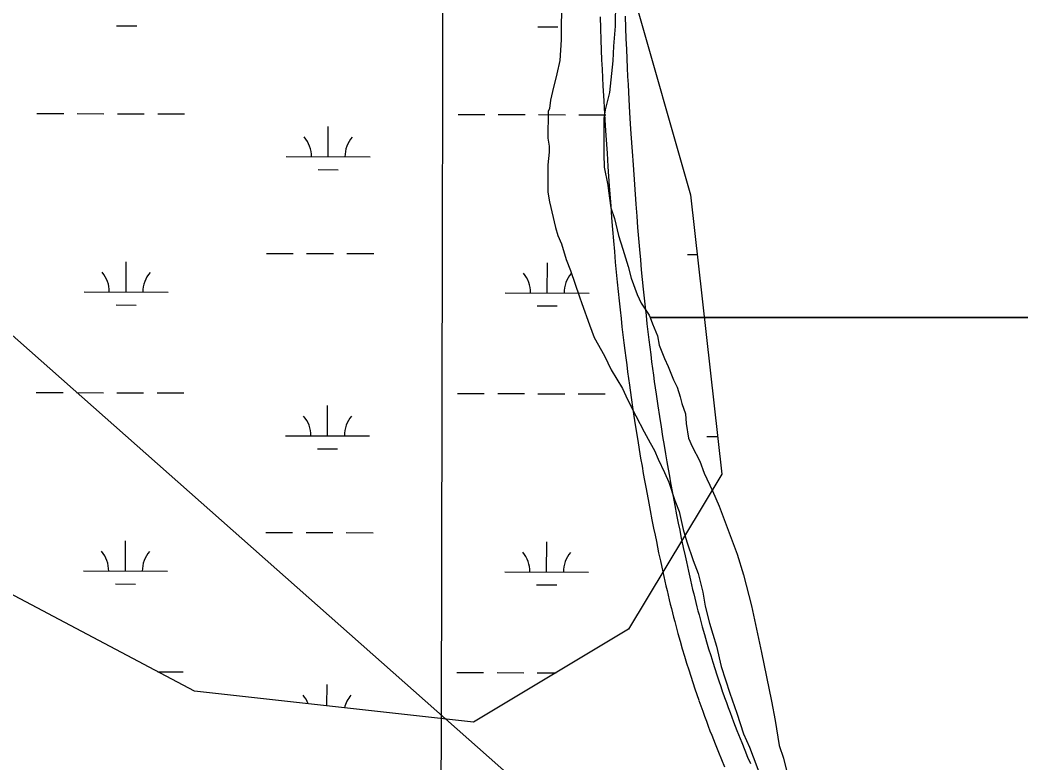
# Model space of a CAD drawing. Extents: x 3180038 to 3217926, y 922069 to 947485.
# Drawn here: x 3202065 to 3203258, y 942842 to 943727 of the extents above; entities that cross this region are included whole.
import ezdxf

# ---------------------------------------------------------------- set-up
doc = ezdxf.new("R2010")
doc.units = 0
for name, color, linetype in [('V-GRID-MAJR', 7, 'Continuous'), ('V-ROAD-CNTR', 7, 'Continuous'), ('V-SITE-VEGE', 7, 'Continuous'), ('V-TOPO-BNDY', 7, 'Continuous'), ('V-WETL-SWMP', 7, 'Continuous')]:
    doc.layers.add(name, color=color, linetype=linetype)

msp = doc.modelspace()

# ---------------------------------------------------------------- linework, layer by layer
at = {"layer": 'V-GRID-MAJR'}
msp.add_spline([(3202533.617, 927477.544), (3202546.838, 933537.2490000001), (3202560.066, 939600.323), (3202573.294, 945663.446), (3202573.301, 945666.765)], degree=3, dxfattribs=at)
at = {"layer": 'V-ROAD-CNTR'}
for points in [[(3202756.301450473, 943731.2855095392), (3202756.724449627, 943717.1425378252), (3202757.1854487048, 943703.8765643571), (3202757.6734477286, 943691.4425892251), (3202758.1744467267, 943679.790612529), (3202758.680445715, 943668.8716343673), (3202759.184444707, 943658.6356548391), (3202759.6844437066, 943649.0366740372), (3202760.676441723, 943631.075709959), (3202761.602439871, 943615.3597413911), (3202762.452438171, 943601.616768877), (3202763.221436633, 943589.5957929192), (3202764.6154338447, 943568.5948349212), (3202765.694431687, 943552.8508664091), (3202767.348428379, 943529.2749135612), (3202769.028425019, 943505.7179606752), (3202770.0774229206, 943491.4769891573), (3202771.149420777, 943477.6760167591), (3202772.241418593, 943464.3160434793), (3202773.348416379, 943451.3800693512), (3202774.468414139, 943438.8540944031), (3202775.5984118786, 943426.7271186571), (3202776.7364096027, 943414.9831421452), (3202777.879407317, 943403.6121648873), (3202779.023405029, 943392.6011869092), (3202780.168402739, 943381.9382082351), (3202781.312400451, 943371.6132288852), (3202782.451398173, 943361.6122488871), (3202783.587395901, 943351.9282682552), (3202784.714393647, 943342.5492870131), (3202785.8353914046, 943333.4653051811), (3202786.946389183, 943324.6683227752), (3202788.046386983, 943316.1493398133), (3202789.136384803, 943307.8963563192), (3202790.2133826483, 943299.9053723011), (3202791.277380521, 943292.1563877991), (3202793.3953762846, 943277.1734177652), (3202795.4513721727, 943263.122445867), (3202797.4403681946, 943249.9534722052), (3202799.3603643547, 943237.6104968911), (3202801.210360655, 943226.0425200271), (3202802.986357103, 943215.2005417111), (3202804.689353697, 943205.0375620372), (3202806.319350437, 943195.511581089), (3202807.8783473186, 943186.5805989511), (3202809.366344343, 943178.2116156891), (3202810.786341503, 943170.3566313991), (3202813.504336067, 943155.6576607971), (3202815.950331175, 943142.7896865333), (3202818.141326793, 943131.5297090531), (3202820.099322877, 943121.6807287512), (3202821.841319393, 943113.0627459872), (3202823.3903162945, 943105.5137610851), (3202826.150310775, 943092.3297874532), (3202828.265306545, 943082.4348072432), (3202829.878303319, 943075.0048221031), (3202832.336298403, 943063.8788443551), (3202834.843293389, 943052.7468666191), (3202836.136290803, 943047.1218778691), (3202837.432288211, 943041.5968889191), (3202838.732285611, 943036.1678997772), (3202840.0342830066, 943030.8339104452), (3202841.337280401, 943025.5949209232), (3202842.6392777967, 943020.4479312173), (3202843.943275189, 943015.3899413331), (3202845.246272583, 943010.4199512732), (3202846.550269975, 943005.5229610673), (3202849.1622647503, 942995.9489802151), (3202851.765259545, 942986.6909987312), (3202854.351254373, 942977.7510166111), (3202856.916249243, 942969.117033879), (3202859.4572441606, 942960.7760505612), (3202861.972239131, 942952.7170666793), (3202864.458234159, 942944.9310822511), (3202866.911229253, 942937.4080972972), (3202869.331224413, 942930.1361118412), (3202871.7162196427, 942923.1081258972), (3202874.0512149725, 942916.3511394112)], [(3202786.289390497, 943732.1215078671), (3202786.708389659, 943718.1125358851), (3202787.165388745, 943704.9845621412), (3202787.6473877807, 943692.6745867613), (3202788.144386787, 943681.1306098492), (3202788.646385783, 943670.3036315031), (3202789.146384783, 943660.153651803), (3202789.640383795, 943650.6446708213), (3202790.628381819, 943632.7857065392), (3202791.5483799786, 943617.1677377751), (3202792.3923782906, 943603.5007651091), (3202793.1573767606, 943591.5477890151), (3202794.5473739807, 943570.6148308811), (3202795.622371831, 943554.9268622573), (3202797.274368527, 943531.3909093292), (3202798.950365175, 943507.8859563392), (3202799.991363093, 943493.7409846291), (3202801.055360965, 943480.0600119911), (3202802.137358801, 943466.8160384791), (3202803.2343566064, 943453.9940641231), (3202804.344354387, 943441.5820889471), (3202805.4643521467, 943429.5651129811), (3202806.5923498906, 943417.9291362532), (3202807.7233476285, 943406.6621587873), (3202808.857345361, 943395.7531806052), (3202809.992343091, 943385.1902017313), (3202811.124340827, 943374.9612221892), (3202812.253338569, 943365.0562419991), (3202813.377336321, 943355.464261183), (3202814.494334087, 943346.1752797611), (3202815.6033318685, 943337.181297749), (3202816.7043296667, 943328.4703151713), (3202817.7943274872, 943320.0333320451), (3202818.872325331, 943311.8643483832), (3202819.939323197, 943303.9513642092), (3202820.9913210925, 943296.2963795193), (3202823.089316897, 943281.4434092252), (3202825.1253128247, 943267.5344370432), (3202827.0943088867, 943254.4994631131), (3202828.994305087, 943242.2844875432), (3202830.8243014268, 943230.8365104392), (3202832.582297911, 943220.104531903), (3202834.267294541, 943210.0475520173), (3202835.8812913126, 943200.6215708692), (3202837.4242882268, 943191.7865885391), (3202838.8962852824, 943183.5036051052), (3202840.296282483, 943175.7506206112), (3202842.9902770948, 943161.1876497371), (3202845.410272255, 943148.4556752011), (3202847.5772679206, 943137.3196974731), (3202849.513264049, 943127.5767169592), (3202851.237260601, 943119.0507340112), (3202852.7662575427, 943111.6017489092), (3202855.5002520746, 943098.5397750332), (3202857.5932478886, 943088.7527946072), (3202859.1842447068, 943081.4228092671), (3202861.616239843, 943070.4088312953), (3202864.095234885, 943059.4028533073), (3202865.358232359, 943053.9098642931), (3202866.624229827, 943048.5148750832), (3202867.8922272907, 943043.2158856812), (3202869.1622247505, 943038.0118960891), (3202870.435222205, 943032.8969063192), (3202871.7072196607, 943027.8719163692), (3202872.9792171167, 943022.9359262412), (3202874.250214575, 943018.0839359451), (3202875.516212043, 943013.3329454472), (3202878.074206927, 943003.9569641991), (3202880.615201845, 942994.9189822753), (3202883.139196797, 942986.1909997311), (3202885.6441917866, 942977.7610165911), (3202888.1251868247, 942969.6160328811), (3202890.580181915, 942961.7490486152), (3202893.008177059, 942954.1450638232), (3202895.405172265, 942946.7960785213), (3202897.769167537, 942939.6920927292), (3202900.0981628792, 942932.8261064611), (3202902.4051582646, 942926.1491198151)], [(3202902.378158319, 942926.2271196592), (3202904.649153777, 942919.769132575), (3202906.8681493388, 942913.5631449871), (3202909.049144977, 942907.5601569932), (3202911.190140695, 942901.7541686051), (3202913.2901364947, 942896.1401798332), (3202915.351132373, 942890.7081906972), (3202917.370128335, 942885.452201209), (3202919.3471243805, 942880.3682113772), (3202921.279120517, 942875.4642211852), (3202925.0951128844, 942865.9352402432), (3202928.7361056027, 942857.0342580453), (3202932.2090986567, 942848.7072746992), (3202935.517092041, 942840.9152902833)], [(3202874.0782149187, 942916.2731395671), (3202876.375210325, 942909.7431526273), (3202878.646205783, 942903.3911653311), (3202880.8772013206, 942897.250177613), (3202883.0661969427, 942891.3101894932), (3202885.2161926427, 942885.5642009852), (3202887.3231884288, 942880.0082120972), (3202889.3881842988, 942874.6342228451), (3202891.411180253, 942869.4342332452), (3202893.397176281, 942864.3902433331), (3202897.287168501, 942854.6792627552), (3202901.008161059, 942845.5822809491), (3202904.5571539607, 942837.0712979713)]]:
    msp.add_lwpolyline(points, dxfattribs=at)
at = {"layer": 'V-SITE-VEGE'}
for p, q in [((3202710.365000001, 943767.2499999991), (3202710.040000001, 943703.5939999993)), ((3202710.040000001, 943703.5939999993), (3202708.469000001, 943679.0059999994)), ((3202708.469000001, 943679.0059999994), (3202704.770000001, 943663.1119999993)), ((3202704.770000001, 943663.1119999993), (3202699.599000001, 943642.1579999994)), ((3202699.599000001, 943642.1579999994), (3202697.379000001, 943632.042999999)), ((3202697.379000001, 943632.042999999), (3202695.880000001, 943621.9219999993)), ((3202694.413000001, 943618.3139999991), (3202694.251000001, 943586.4859999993)), ((3202695.880000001, 943621.9219999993), (3202694.413000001, 943618.3139999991)), ((3202694.251000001, 943586.4859999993), (3202695.650000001, 943577.0749999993)), ((3202695.613000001, 943569.8389999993), (3202694.0900000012, 943554.6579999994)), ((3202695.650000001, 943577.0749999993), (3202695.613000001, 943569.8389999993)), ((3202694.0900000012, 943554.6579999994), (3202693.924000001, 943522.1049999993)), ((3202693.924000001, 943522.1049999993), (3202696.033000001, 943510.518999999)), ((3202696.033000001, 943510.518999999), (3202703.113000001, 943480.101999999)), ((3202703.113000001, 943480.101999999), (3202705.958000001, 943470.682999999)), ((3202705.958000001, 943470.682999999), (3202710.246000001, 943460.5359999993)), ((3202710.246000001, 943460.5359999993), (3202715.938000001, 943441.6959999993)), ((3202715.938000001, 943441.6959999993), (3202720.935000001, 943428.6499999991)), ((3202720.935000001, 943428.6499999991), (3202731.627000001, 943397.4899999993)), ((3202731.627000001, 943397.4899999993), (3202734.480000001, 943389.5169999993)), ((3202734.480000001, 943389.5169999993), (3202743.754000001, 943364.1529999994)), ((3202743.754000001, 943364.1529999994), (3202749.464000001, 943348.9319999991)), ((3202749.464000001, 943348.9319999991), (3202761.647000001, 943327.1679999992)), ((3202761.647000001, 943327.1679999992), (3202769.520000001, 943310.4909999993)), ((3202769.520000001, 943310.4909999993), (3202783.151000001, 943287.9959999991)), ((3202783.151000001, 943287.9959999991), (3202788.871000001, 943274.9459999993)), ((3202788.871000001, 943274.9459999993), (3202798.900000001, 943255.3629999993)), ((3202798.900000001, 943255.3629999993), (3202808.931000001, 943236.5049999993)), ((3202808.931000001, 943236.5049999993), (3202816.097000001, 943223.4469999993)), ((3202816.097000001, 943223.4469999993), (3202821.115000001, 943214.0159999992)), ((3202821.115000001, 943214.0159999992), (3202825.401000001, 943203.8699999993)), ((3202825.401000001, 943203.8699999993), (3202833.276000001, 943187.9119999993)), ((3202833.276000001, 943187.9119999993), (3202838.283000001, 943176.3119999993)), ((3202838.283000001, 943176.3119999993), (3202845.406000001, 943154.5769999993)), ((3202845.406000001, 943154.5769999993), (3202850.403000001, 943141.5289999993)), ((3202850.403000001, 943141.5289999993), (3202855.355000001, 943119.8019999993)), ((3202855.355000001, 943119.8019999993), (3202859.621000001, 943105.3099999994)), ((3202859.621000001, 943105.3099999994), (3202867.4650000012, 943082.8479999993)), ((3202867.4650000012, 943082.8479999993), (3202873.175000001, 943067.6269999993)), ((3202873.175000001, 943067.6269999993), (3202878.848000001, 943045.1729999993)), ((3202878.848000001, 943045.1729999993), (3202881.656000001, 943028.5199999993)), ((3202881.656000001, 943028.5199999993), (3202886.616000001, 943008.2409999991)), ((3202886.616000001, 943008.2409999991), (3202890.888000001, 942995.1969999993)), ((3202890.888000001, 942995.1969999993), (3202895.154000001, 942980.7079999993)), ((3202895.154000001, 942980.7079999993), (3202900.823000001, 942956.807999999)), ((3202900.823000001, 942956.807999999), (3202910.787000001, 942924.9279999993)), ((3202910.787000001, 942924.9279999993), (3202919.343000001, 942901.0099999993)), ((3202919.343000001, 942901.0099999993), (3202927.177000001, 942876.3759999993)), ((3202927.177000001, 942876.3759999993), (3202934.328000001, 942860.4269999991)), ((3202934.328000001, 942860.4269999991), (3202948.605000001, 942822.7349999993))]:
    msp.add_line(p, q, dxfattribs=at)
for points in [[(3202774.656000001, 943749.5619999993), (3202774.504000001, 943719.9029999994), (3202772.213000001, 943696.0429999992), (3202771.402000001, 943678.6849999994), (3202767.592000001, 943641.0889999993), (3202762.421000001, 943620.1359999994), (3202760.922000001, 943610.0169999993), (3202760.705000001, 943567.3389999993), (3202761.352000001, 943552.1449999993), (3202765.581000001, 943530.4199999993), (3202766.2690000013, 943523.9069999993), (3202769.061000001, 943503.6379999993), (3202773.335000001, 943490.5919999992), (3202778.295000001, 943470.3169999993), (3202783.278000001, 943454.3729999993), (3202789.6780000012, 943433.3629999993), (3202793.227000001, 943419.5999999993)], [(3202793.227000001, 943419.5999999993), (3202800.362000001, 943400.0339999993), (3202805.3740000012, 943389.8799999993), (3202814.703000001, 943375.3649999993), (3202815.855000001, 943372.6369999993), (3205947.123000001, 943372.6369999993)], [(3205947.123000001, 943372.6369999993), (3202815.855000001, 943372.6369999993), (3202818.991000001, 943365.2159999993), (3202824.705000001, 943350.7179999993), (3202826.821000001, 943339.8569999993), (3202833.2490000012, 943323.9089999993), (3202837.544000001, 943314.4829999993), (3202843.971000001, 943298.5369999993), (3202848.265000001, 943289.8349999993), (3202851.825000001, 943278.2429999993), (3202853.952000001, 943270.2719999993), (3202858.231000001, 943257.9539999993), (3202858.892000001, 943246.3759999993), (3202861.700000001, 943228.9989999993), (3202865.989000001, 943218.8509999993), (3202875.305000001, 943201.4409999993), (3202880.294000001, 943186.9489999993), (3202890.315000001, 943165.9209999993), (3202898.179000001, 943147.7959999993), (3202919.589000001, 943090.5379999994), (3202927.422000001, 943065.9019999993), (3202936.634000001, 943028.9629999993), (3202948.648000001, 942973.2019999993), (3202960.649000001, 942915.2679999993), (3202964.872000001, 942892.0989999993), (3202969.783000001, 942862.4129999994), (3202974.770000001, 942847.1989999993), (3202978.313000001, 942832.7109999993)]]:
    msp.add_lwpolyline(points, dxfattribs=at)
at = {"layer": 'V-TOPO-BNDY'}
msp.add_line((3201957.107000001, 943438.7139999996), (3205591.999000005, 940222.231999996), dxfattribs=at)
at = {"layer": 'V-WETL-SWMP'}
for p, q in [((3202716.429, 944036.5079999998), (3202864.284, 943518.8019999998)), ((3202180.2341835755, 943720.3474897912), (3202204.2341225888, 943720.293384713)), ((3202682.1409081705, 943719.2159993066), (3202706.1408471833, 943719.1618942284)), ((3202085.1545264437, 943615.9215699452), (3202117.154445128, 943615.8494298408)), ((3202133.15440447, 943615.8133597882), (3202165.1543231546, 943615.7412196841)), ((3202181.1542824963, 943615.705149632), (3202213.154201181, 943615.6330095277)), ((3202229.1541605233, 943615.5969394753), (3202261.1540792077, 943615.524799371)), ((3202587.0612510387, 943614.7900794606), (3202619.0611697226, 943614.7179393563)), ((3202635.0611290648, 943614.6818693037), (3202667.061047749, 943614.6097291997)), ((3202683.061007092, 943614.5736591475), (3202715.0609257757, 943614.5015190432)), ((3202731.060885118, 943614.4654489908), (3202763.0608038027, 943614.3933088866)), ((3202432.3552522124, 943564.3967172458), (3202432.4364098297, 943600.3966257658)), ((3202382.355379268, 943564.5094361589), (3202482.355125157, 943564.2839983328)), ((3202420.320495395, 943548.9928089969), (3202444.320434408, 943548.938703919)), ((3202864.284, 943518.8019999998), (3202901.2480000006, 943185.9909999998)), ((3202358.687211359, 943449.1304999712), (3202390.6871300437, 943449.0583598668)), ((3202406.6870893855, 943449.022289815), (3202438.68700807, 943448.9501497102)), ((3202454.686967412, 943448.9140796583), (3202486.686886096, 943448.8419395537)), ((3202860.5939359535, 943447.9990094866), (3202872.150701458, 943447.9729560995)), ((3202191.518965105, 943403.0772434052), (3202191.6001227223, 943439.0771519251)), ((3202693.4256896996, 943401.9457529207), (3202693.506847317, 943437.9456614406)), ((3202141.5190921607, 943403.1899623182), (3202241.518838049, 943402.9645244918)), ((3202643.4258167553, 943402.0584718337), (3202743.425562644, 943401.8330340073)), ((3202179.484208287, 943387.6733351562), (3202203.4841473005, 943387.619230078)), ((3202681.3909328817, 943386.5418446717), (3202705.390871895, 943386.4877395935)), ((3202084.404551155, 943283.2474153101), (3202116.4044698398, 943283.1752752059)), ((3202132.404429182, 943283.1392051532), (3202164.4043478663, 943283.0670650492)), ((3202180.4043072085, 943283.030994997), (3202212.4042258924, 943282.9588548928)), ((3202228.404185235, 943282.9227848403), (3202260.404103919, 943282.8506447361)), ((3202586.3112757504, 943282.1159248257), (3202618.3111944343, 943282.0437847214)), ((3202634.311153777, 943282.0077146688), (3202666.3110724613, 943281.9355745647)), ((3202682.311031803, 943281.8995045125), (3202714.3109504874, 943281.8273644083)), ((3202730.3109098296, 943281.7912943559), (3202762.3108285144, 943281.7191542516)), ((3202272.863, 942927.1379999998), (3201644.478, 943259.9489999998)), ((3202431.605276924, 943231.7225626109), (3202431.686434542, 943267.7224711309)), ((3202381.60540398, 943231.835281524), (3202481.6051498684, 943231.6098436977)), ((3202883.5121285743, 943230.7037910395), (3202896.285125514, 943230.6749957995)), ((3202419.5705201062, 943216.318654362), (3202443.5704591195, 943216.264549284)), ((3202901.248, 943185.9909999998), (3202790.356, 943001.0959999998)), ((3202357.9372360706, 943116.4563453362), (3202389.937154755, 943116.3842052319)), ((3202405.937114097, 943116.3481351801), (3202437.9370327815, 943116.2759950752)), ((3202453.9369921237, 943116.2399250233), (3202485.936910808, 943116.1677849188)), ((3202190.768989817, 943070.4030887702), (3202190.8501474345, 943106.4029972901)), ((3202692.6757144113, 943069.2715982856), (3202692.756872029, 943105.2715068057)), ((3202140.769116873, 943070.5158076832), (3202240.768862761, 943070.2903698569)), ((3202642.6758414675, 943069.3843171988), (3202742.6755873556, 943069.1588793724)), ((3202178.734232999, 943054.9991805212), (3202202.734172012, 943054.945075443)), ((3202680.640957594, 943053.8676900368), (3202704.640896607, 943053.8135849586)), ((3202790.356, 943001.0959999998), (3202605.537, 942890.1589999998)), ((3202229.2342284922, 942950.2450682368), (3202259.654128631, 942950.1764901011)), ((3202585.5613004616, 942949.4417701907), (3202617.5612191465, 942949.3696300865)), ((3202633.561178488, 942949.3335600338), (3202665.561097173, 942949.2614199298)), ((3202681.5610565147, 942949.2253498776), (3202703.856714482, 942949.1750869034)), ((3202430.8790290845, 942909.5734330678), (3202430.9364592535, 942935.048316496)), ((3202605.537, 942890.1589999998), (3202272.863, 942927.1379999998))]:
    msp.add_line(p, q, dxfattribs=at)
for centre, radius, start, end in [((3202377.1135268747, 943564.9960576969), 35.24628790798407, 359.0990134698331, 40.642671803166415), ((3202487.599118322, 943564.7469807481), 35.246287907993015, 139.0990104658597, 180.64266879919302), ((3202136.2772397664, 943403.6765838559), 35.24628790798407, 359.0990134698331, 40.642671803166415), ((3202246.7628312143, 943403.4275069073), 35.246287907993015, 139.0990104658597, 180.64266879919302), ((3202638.1839643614, 943402.5450933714), 35.24628790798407, 359.0990134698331, 40.642671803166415), ((3202748.669555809, 943402.2960164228), 35.246287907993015, 139.0990104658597, 180.64266879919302), ((3202376.3635515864, 943232.3219030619), 35.24628790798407, 359.0990134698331, 40.642671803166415), ((3202486.849143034, 943232.0728261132), 35.246287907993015, 139.0990104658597, 180.64266879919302), ((3202135.527264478, 943071.002429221), 35.24628790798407, 359.0990134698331, 40.642671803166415), ((3202246.012855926, 943070.7533522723), 35.246287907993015, 139.0990104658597, 180.64266879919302), ((3202637.4339890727, 943069.8709387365), 35.24628790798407, 359.0990134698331, 40.642671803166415), ((3202747.9195805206, 943069.6218617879), 35.246287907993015, 139.0990104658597, 180.64266879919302), ((3202375.6135762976, 942899.6477484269), 35.24628790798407, 20.600635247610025, 40.64267180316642), ((3202486.0991677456, 942899.3986714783), 35.246287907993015, 139.0990104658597, 167.12128622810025)]:
    msp.add_arc(centre, radius, start, end, dxfattribs=at)

doc.saveas('drawing.dxf')
